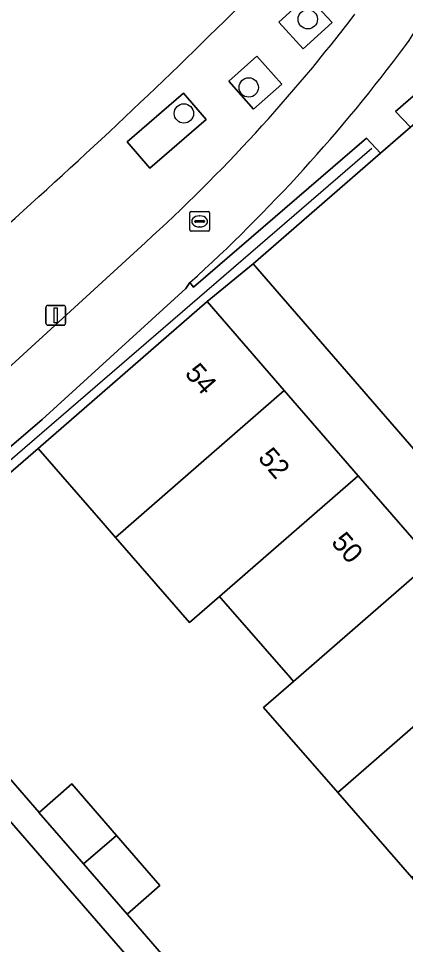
# Model space of a CAD drawing. Extents: x 155887 to 156869, y 383880 to 384678.
# Drawn here: x 156314.8 to 156334.36, y 384097.03 to 384143.78 of the extents above; entities that cross this region are included whole.
import ezdxf

# ---------------------------------------------------------------- set-up
doc = ezdxf.new("R2010")
doc.units = 0
for name, color, linetype in [('IMGEO_Boom', 7, 'Continuous'), ('IMGEO_Erf', 7, 'Continuous'), ('IMGEO_Fietspad_gesloten', 7, 'Continuous'), ('IMGEO_Groenvoorziening', 7, 'Continuous'), ('IMGEO_Haag', 7, 'Continuous'), ('IMGEO_Hek', 7, 'Continuous'), ('IMGEO_Lichtmast', 7, 'Continuous'), ('IMGEO_Pand', 7, 'Continuous'), ('IMGEO_Pand_nummerreeks', 7, 'Continuous'), ('IMGEO_Rijbaan_lokaal_open', 7, 'Continuous'), ('IMGEO_Rioolput', 7, 'Continuous'), ('IMGEO_Voetpad_open', 7, 'Continuous')]:
    doc.layers.add(name, color=color, linetype=linetype)

msp = doc.modelspace()

# ---------------------------------------------------------------- linework, layer by layer
at = {"layer": 'IMGEO_Boom'}
for centre in [(156329.418, 384143.739), (156326.435, 384140.297), (156323.158, 384138.984)]:
    msp.add_circle(centre, 0.489, dxfattribs=at)
at = {"layer": 'IMGEO_Erf'}
for points in [[(156359.895, 384093.079), (156326.654, 384131.386), (156324.334, 384129.488), (156328.231, 384124.995), (156331.964, 384120.692), (156335.697, 384116.388), (156339.43, 384112.085), (156343.163, 384107.781), (156346.896, 384103.477), (156350.629, 384099.174), (156354.231, 384095.022), (156354.362, 384094.871), (156357.607, 384091.13), (156358.294, 384091.715)], [(156305.662, 384113.279), (156299.572, 384107.99), (156303.88, 384103.032), (156308.009, 384098.281), (156312.138, 384093.53), (156316.267, 384088.779), (156320.395, 384084.028), (156324.522, 384079.28), (156328.647, 384074.533), (156332.882, 384069.66), (156338.946, 384074.921)]]:
    msp.add_lwpolyline(points, close=True, dxfattribs=at)
for points in [[(156338.413, 384096.115), (156334.671, 384100.407), (156330.929, 384104.7), (156327.186, 384108.993), (156328.695, 384110.304), (156328.537, 384110.485), (156325.862, 384113.553), (156325.025, 384114.514), (156324.953, 384114.597), (156323.445, 384113.286), (156319.701, 384117.58), (156319.076, 384118.297), (156315.791, 384122.065), (156306.714, 384114.217)], [(156312.798, 384107.193), (156315.839, 384103.693), (156317.497, 384105.13), (156319.75, 384102.532), (156321.949, 384099.997), (156320.29, 384098.559), (156323.327, 384095.056)]]:
    msp.add_lwpolyline(points, dxfattribs=at)
at = {"layer": 'IMGEO_Fietspad_gesloten'}
for points in [[(156321.213, 384132.469), (156314.047, 384125.913), (156291.359, 384106.231), (156284.254, 384100.056), (156283.954, 384099.797), (156269.896, 384087.691), (156230.294, 384053.373), (156228.715, 384051.972), (156223.252, 384047.246), (156221.532, 384045.745), (156182.003, 384011.384), (156180.455, 384010.006), (156174.916, 384005.204), (156173.353, 384003.808), (156169.034, 384000), (156168.573, 383999.541)], [(156225.091, 384044.821), (156232.142, 384050.972), (156265.486, 384080.026), (156271.299, 384085.055), (156273.092, 384086.615), (156283.541, 384095.347), (156286.027, 384097.441), (156286.341, 384097.706), (156304.975, 384114.033), (156305.378, 384113.591), (156305.662, 384113.279), (156306.714, 384114.217), (156306.4, 384114.594), (156306.05, 384115.013), (156315.997, 384123.54), (156323.254, 384130.15), (156323.467, 384130.447)]]:
    msp.add_lwpolyline(points, dxfattribs=at)
for centre, radius, start, end in [((156125.899, 384285.981), 253.112, 325.44427, 327.74229), ((156262.968, 384196.607), 86.638, 312.24299, 322.60885), ((156268.387, 384191.498), 82.225, 312.05698, 323.34895)]:
    msp.add_arc(centre, radius, start, end, dxfattribs=at)
at = {"layer": 'IMGEO_Groenvoorziening'}
for points in [[(156359.906, 384160.398), (156359.254, 384161.13), (156333.847, 384139.086), (156334.608, 384138.293), (156340.225, 384143.101), (156340.156, 384143.199), (156342.43, 384145.168), (156350.895, 384152.569)], [(156329.181, 384142.245), (156330.642, 384143.577), (156329.411, 384144.927), (156327.95, 384143.594)], [(156326.683, 384139.194), (156328.101, 384140.458), (156326.843, 384141.87), (156325.424, 384140.607)], [(156321.444, 384136.216), (156324.288, 384138.674), (156323.138, 384140.005), (156320.294, 384137.546)], [(156333.088, 384136.971), (156332.386, 384137.74), (156323.647, 384130.219), (156323.467, 384130.447), (156323.254, 384130.15), (156315.997, 384123.54), (156306.05, 384115.013), (156306.4, 384114.594), (156306.714, 384114.217), (156315.791, 384122.065), (156324.334, 384129.488), (156326.654, 384131.386)]]:
    msp.add_lwpolyline(points, close=True, dxfattribs=at)
msp.add_arc((156116.927, 384354.536), 296.401, 311.62938, 314.9557, dxfattribs=at)
at = {"layer": 'IMGEO_Haag'}
for points in [[(156342.43, 384145.168), (156350.895, 384152.569), (156359.906, 384160.398), (156359.254, 384161.13), (156333.847, 384139.086), (156334.608, 384138.293), (156340.225, 384143.101), (156340.156, 384143.199)], [(156315.791, 384122.065), (156324.334, 384129.488), (156326.654, 384131.386), (156333.088, 384136.971), (156332.386, 384137.74), (156323.647, 384130.219), (156323.467, 384130.447), (156323.254, 384130.15), (156315.997, 384123.54), (156306.05, 384115.013), (156306.4, 384114.594), (156306.714, 384114.217)]]:
    msp.add_lwpolyline(points, close=True, dxfattribs=at)
at = {"layer": 'IMGEO_Hek'}
msp.add_lwpolyline([(156332.651, 384137.208), (156306.4, 384114.594)], dxfattribs=at)
at = {"layer": 'IMGEO_Lichtmast'}
for p, q in [((156316.191, 384128.392), (156316.191, 384129.192)), ((156316.191, 384129.192), (156316.191, 384128.392)), ((156316.291, 384129.292), (156317.081, 384129.292)), ((156317.081, 384129.292), (156316.291, 384129.292)), ((156317.181, 384129.192), (156317.181, 384128.392)), ((156317.181, 384128.392), (156317.181, 384129.192)), ((156317.081, 384128.292), (156316.291, 384128.292)), ((156316.291, 384128.292), (156317.081, 384128.292))]:
    msp.add_line(p, q, dxfattribs=at)
msp.add_lwpolyline([(156316.611, 384129.167), (156316.761, 384129.167), (156316.761, 384128.417), (156316.611, 384128.417), (156316.611, 384129.167)], dxfattribs=at)
for centre, start, end in [((156316.291, 384129.192), 90, 180), ((156316.291, 384129.192), 90, 180), ((156317.081, 384129.192), 0, 90), ((156317.081, 384129.192), 360, 90), ((156316.291, 384128.392), 180, 270), ((156316.291, 384128.392), 180, 270), ((156317.081, 384128.392), 270, 0), ((156317.081, 384128.392), 270, 0)]:
    msp.add_arc(centre, 0.1, start, end, dxfattribs=at)
at = {"layer": 'IMGEO_Pand'}
for points in [[(156328.231, 384124.995), (156324.334, 384129.488), (156315.791, 384122.065), (156319.076, 384118.297), (156319.701, 384117.58)], [(156331.964, 384120.692), (156328.231, 384124.995), (156319.701, 384117.58), (156323.445, 384113.286), (156324.953, 384114.597)], [(156335.697, 384116.388), (156331.964, 384120.692), (156324.953, 384114.597), (156325.025, 384114.514), (156325.862, 384113.553), (156328.537, 384110.485), (156328.695, 384110.304)], [(156339.43, 384112.085), (156335.697, 384116.388), (156328.695, 384110.304), (156327.186, 384108.993), (156330.929, 384104.7)], [(156330.929, 384104.7), (156334.671, 384100.407), (156343.163, 384107.781), (156339.43, 384112.085)], [(156317.497, 384105.13), (156315.839, 384103.693), (156315.836, 384103.69), (156318.091, 384101.09), (156319.75, 384102.532)], [(156319.75, 384102.532), (156318.091, 384101.09), (156320.288, 384098.557), (156320.29, 384098.559), (156321.949, 384099.997)]]:
    msp.add_lwpolyline(points, close=True, dxfattribs=at)
at = {"layer": 'IMGEO_Rijbaan_lokaal_open'}
msp.add_lwpolyline([(156369.05, 384101.069), (156373.448, 384104.867), (156340.225, 384143.101), (156334.608, 384138.293), (156333.088, 384136.971), (156326.654, 384131.386), (156359.895, 384093.079), (156364.8, 384097.36)], dxfattribs=at)
at = {"layer": 'IMGEO_Rioolput'}
for p, q in [((156323.455, 384133.107), (156323.455, 384133.959)), ((156323.53, 384134.033), (156324.382, 384134.033)), ((156323.943, 384133.813), (156323.968, 384133.813)), ((156324.456, 384133.959), (156324.456, 384133.107)), ((156323.714, 384133.527), (156323.714, 384133.539)), ((156324.152, 384133.49), (156323.754, 384133.49)), ((156323.757, 384133.576), (156324.155, 384133.576)), ((156323.966, 384133.253), (156323.941, 384133.253)), ((156324.198, 384133.539), (156324.198, 384133.527)), ((156324.382, 384133.033), (156323.53, 384133.033))]:
    msp.add_line(p, q, dxfattribs=at)
for points in [[(156323.455, 384133.107), (156323.455, 384133.959)], [(156323.53, 384134.033), (156324.382, 384134.033)], [(156324.456, 384133.959), (156324.456, 384133.107)], [(156324.382, 384133.033), (156323.53, 384133.033)]]:
    msp.add_lwpolyline(points, dxfattribs=at)
for centre, radius, start, end in [((156323.532, 384133.957), 0.0765, 91.552, 178.448), ((156323.532, 384133.957), 0.0765, 91.552, 178.448), ((156324.38, 384133.957), 0.0765, 1.552, 88.448), ((156324.38, 384133.957), 0.0765, 1.552, 88.448), ((156323.754, 384133.536), 0.0403, 85.8775, 175.7526), ((156323.751, 384133.526), 0.0366, 178.938, 274.7102), ((156324.155, 384133.533), 0.043, 264.8664, 352.4533), ((156324.159, 384133.538), 0.0386, 1.7309, 96.639), ((156323.532, 384133.109), 0.0765, 181.552, 268.448), ((156323.532, 384133.109), 0.0765, 181.552, 268.448), ((156324.38, 384133.109), 0.0765, 271.552, 358.448), ((156324.38, 384133.109), 0.0765, 271.552, 358.448)]:
    msp.add_arc(centre, radius, start, end, dxfattribs=at)
for centre, major_axis, ratio, start_param, end_param in [((156323.942, 384133.533), (-0.387, 0.002), 0.722429, 4.712389, 7.853982), ((156323.967, 384133.533), (-0.39, 0.002), 0.717154, 1.570796, 4.712389)]:
    msp.add_ellipse(centre, major_axis=major_axis, ratio=ratio, start_param=start_param, end_param=end_param, dxfattribs=at)
at = {"layer": 'IMGEO_Voetpad_open'}
for points in [[(156323.467, 384130.447), (156323.647, 384130.219), (156332.386, 384137.74), (156333.088, 384136.971), (156334.608, 384138.293), (156333.847, 384139.086), (156359.254, 384161.13), (156359.906, 384160.398), (156359.977, 384160.459), (156361.044, 384161.384), (156360.384, 384162.143), (156380.181, 384179.404)], [(156313.829, 384132.989), (156312.059, 384131.414), (156310.496, 384130.031), (156312.424, 384127.787), (156312.764, 384127.391), (156290.137, 384107.648), (156291.359, 384106.231), (156314.047, 384125.913), (156321.213, 384132.469)]]:
    msp.add_lwpolyline(points, dxfattribs=at)
for points in [[(156330.642, 384143.577), (156329.181, 384142.245), (156327.95, 384143.594), (156329.411, 384144.927)], [(156328.101, 384140.458), (156326.683, 384139.194), (156325.424, 384140.607), (156326.843, 384141.87)], [(156324.288, 384138.674), (156321.444, 384136.216), (156320.294, 384137.546), (156323.138, 384140.005)], [(156323.326, 384095.055), (156323.327, 384095.056), (156320.29, 384098.559), (156320.288, 384098.557), (156318.091, 384101.09), (156315.836, 384103.69), (156315.839, 384103.693), (156312.798, 384107.193), (156310.629, 384109.694), (156308.349, 384112.328), (156306.768, 384114.154), (156306.714, 384114.217), (156305.662, 384113.279), (156338.946, 384074.921), (156339.965, 384075.806), (156339.886, 384075.897), (156337.448, 384078.708), (156336.49, 384079.878), (156335.294, 384081.257), (156333.014, 384083.886), (156330.842, 384086.39), (156327.766, 384089.938), (156325.552, 384092.489)]]:
    msp.add_lwpolyline(points, close=True, dxfattribs=at)
for centre, radius, start, end in [((156125.899, 384285.981), 253.112, 325.44427, 327.74229), ((156116.927, 384354.536), 296.401, 311.62938, 314.9557), ((156262.968, 384196.607), 86.638, 312.24299, 322.60885), ((156268.387, 384191.498), 82.225, 312.05698, 323.34895)]:
    msp.add_arc(centre, radius, start, end, dxfattribs=at)

# ---------------------------------------------------------------- texts
at = {"layer": 'IMGEO_Pand_nummerreeks'}
for s, rotation, p in [('54', 310.9395, (156323.164, 384125.832)), ('52', 310.9376, (156326.859, 384121.573)), ('50', 310.9376, (156330.56, 384117.306))]:
    msp.add_text(s, height=1, rotation=rotation, dxfattribs=at).set_placement(p)

doc.saveas('drawing.dxf')
